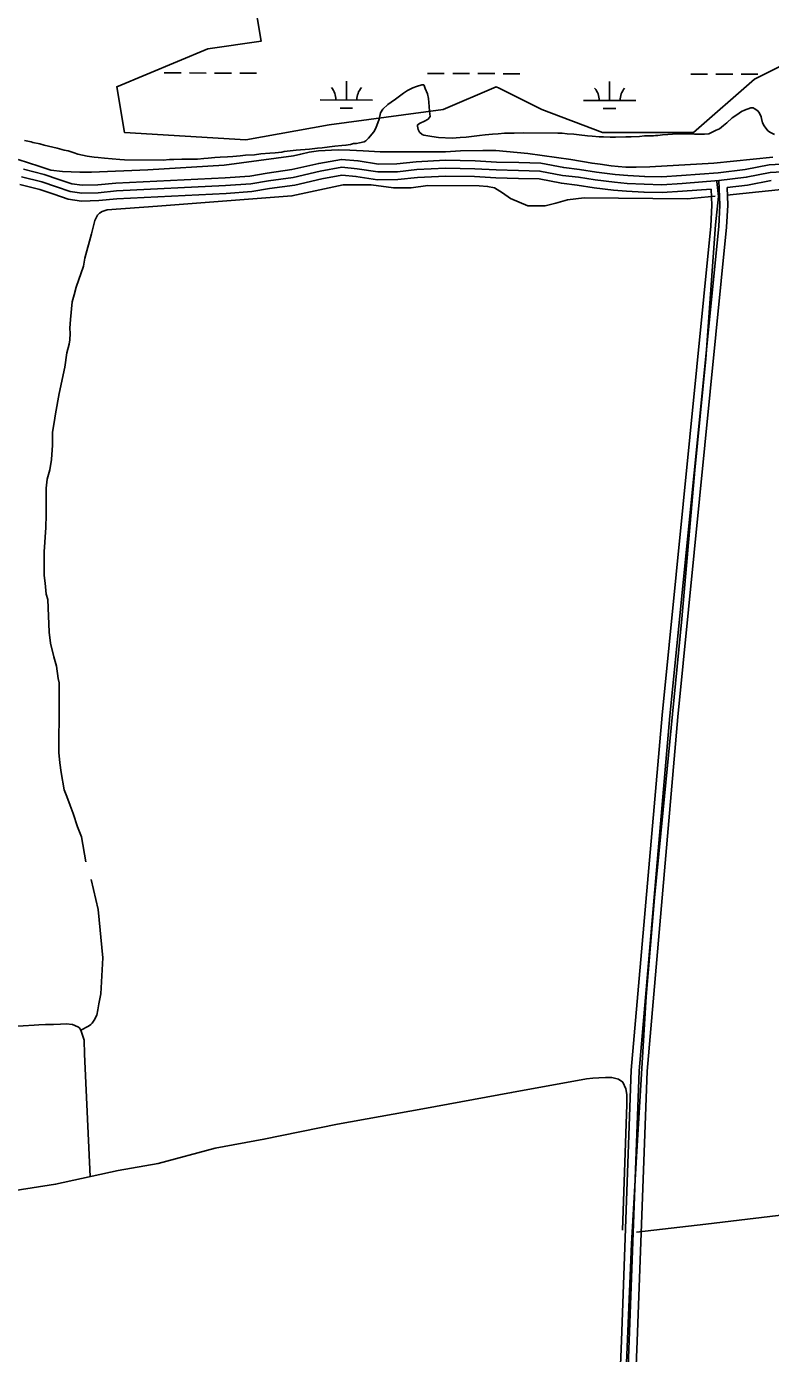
# Model space of a CAD drawing. Extents: x 3219052 to 3256913, y 800770 to 826146.
# Drawn here: x 3242185 to 3243603, y 819939 to 822468 of the extents above; entities that cross this region are included whole.
import ezdxf

# ---------------------------------------------------------------- set-up
doc = ezdxf.new("R2010")
doc.units = 0
for name, color, linetype in [('V-DTCH-CNTR', 7, 'Continuous'), ('V-ROAD-CNTR', 7, 'Continuous'), ('V-SITE-VEGE', 7, 'Continuous'), ('V-TOPO-SHOR', 7, 'Continuous'), ('V-WETL-SWMP', 7, 'Continuous')]:
    doc.layers.add(name, color=color, linetype=linetype)

msp = doc.modelspace()

# ---------------------------------------------------------------- linework, layer by layer
at = {"layer": 'V-DTCH-CNTR'}
msp.add_lwpolyline([(3243323.9, 819814.8), (3243338.2, 820147.8), (3243347.9, 820313.4), (3243366.3, 820618.8), (3243381.8, 820807.4), (3243398.4, 820974.7), (3243416.1, 821157.6), (3243433.9, 821339.2), (3243459, 821622.6), (3243479.9, 821834.8), (3243498.4, 822090.4), (3243504.2, 822144.4), (3243501.1, 822172.9)], dxfattribs=at)
at = {"layer": 'V-ROAD-CNTR'}
for points in [[(3242814.9, 822197.3), (3242785.6, 822200), (3242744.8, 822192.8), (3242693.3, 822180.7), (3242646, 822174.1), (3242612.3, 822168.5), (3242564.3, 822165.2), (3242356.1, 822155), (3242321.5, 822151.6), (3242290.2, 822150.7), (3242267.8, 822154), (3242241.9, 822162.7), (3242214.2, 822172.1), (3242175.3, 822181.9)], [(3242816.2, 822212.2), (3242785, 822215.1), (3242741.8, 822207.5), (3242690.5, 822195.5), (3242643.7, 822189), (3242610.5, 822183.4), (3242563.4, 822180.2), (3242355, 822170), (3242320.5, 822166.6), (3242291.1, 822165.7), (3242271.3, 822168.7), (3242246.6, 822176.9), (3242218.4, 822186.5), (3242178.8, 822196.4)], [(3243363.3, 822182.6), (3243331, 822184.3), (3243307.2, 822186.3), (3243271.1, 822190.8), (3243238.9, 822195.7), (3243209.1, 822199.4), (3243165.2, 822207.7), (3243123.3, 822208.9), (3243080.8, 822210), (3243039.9, 822212.4), (3242983.1, 822213.4), (3242927.7, 822210.5), (3242890.8, 822206.4), (3242855.8, 822206.1), (3242817.2, 822212.1)], [(3243669.2, 822208.6), (3243600.7, 822204.7), (3243554.6, 822195.8), (3243503.3, 822189.7), (3243433.4, 822184.1), (3243395.7, 822181.9), (3243362.8, 822182.6)], [(3242813.5, 822182.4), (3242786.2, 822184.9), (3242747.8, 822178.1), (3242696, 822165.9), (3242648.2, 822159.3), (3242614, 822153.6), (3242565.1, 822150.3), (3242357.2, 822140), (3242322.5, 822136.6), (3242289.3, 822135.6), (3242264.3, 822139.4), (3242237.1, 822148.5), (3242209.9, 822157.7), (3242171.7, 822167.3)], [(3243361.7, 822152.6), (3243328.9, 822154.4), (3243304.1, 822156.5), (3243267, 822161.1), (3243234.8, 822166), (3243204.5, 822169.7), (3243161.9, 822177.8), (3243122.5, 822178.9), (3243079.5, 822180), (3243038.8, 822182.4), (3242983.6, 822183.4), (3242930.1, 822180.6), (3242892.6, 822176.5), (3242853.7, 822176.1), (3242812.6, 822182.5)], [(3243362.5, 822167.6), (3243330, 822169.3), (3243305.7, 822171.4), (3243269, 822176), (3243236.9, 822180.9), (3243206.8, 822184.5), (3243163.5, 822192.8), (3243122.9, 822193.9), (3243080.2, 822195), (3243039.4, 822197.4), (3242983.3, 822198.4), (3242928.9, 822195.6), (3242891.7, 822191.4), (3242854.7, 822191.1), (3242814.9, 822197.3)], [(3243429.5, 818813.3), (3243379.5, 819146.1), (3243330.8, 819416.8), (3243324.9, 819457.5), (3243321.4, 819473.9), (3243319.4, 819494), (3243317.7, 819510.5), (3243317.6, 819554.6), (3243333.8, 819962.6), (3243352.8, 820477.6), (3243411.5, 821154), (3243504.6, 822086.9), (3243506.5, 822127.6), (3243504.8, 822174.8)], [(3243670.1, 822193.6), (3243602.6, 822189.8), (3243557, 822181), (3243504.8, 822174.8), (3243434.5, 822169.1), (3243396, 822166.9), (3243362.5, 822167.6)], [(3243604.4, 822174.9), (3243559.3, 822166.1), (3243520.3, 822161.5)], [(3243414.6, 818811.1), (3243364.7, 819143.6), (3243316, 819414.4), (3243310.1, 819454.9), (3243306.6, 819471.6), (3243304.5, 819492.5), (3243302.7, 819509.7), (3243302.6, 819554.9), (3243318.8, 819963.2), (3243337.8, 820478.6), (3243396.6, 821155.4), (3243489.6, 822088), (3243491.5, 822127.7), (3243490.3, 822158.6)], [(3243444.3, 818815.6), (3243394.3, 819148.5), (3243345.6, 819419.3), (3243339.7, 819460.2), (3243336.3, 819476.2), (3243334.4, 819495.6), (3243332.7, 819511.2), (3243332.6, 819554.3), (3243348.8, 819962), (3243367.7, 820476.7), (3243426.4, 821152.6), (3243519.5, 822085.8), (3243521.5, 822127.5), (3243520.3, 822161.5)], [(3243490.3, 822158.6), (3243435.5, 822154.2), (3243396.3, 822151.9), (3243362.2, 822152.6)]]:
    msp.add_lwpolyline(points, dxfattribs=at)
at = {"layer": 'V-SITE-VEGE'}
for points in [[(3243611, 822262.7), (3243602.9, 822266.3), (3243597.8, 822269.8), (3243590.8, 822278.9), (3243587.8, 822284.5), (3243585.8, 822293.1), (3243585.3, 822296.1), (3243582.3, 822303.2), (3243578.7, 822307.8), (3243572.2, 822311.8), (3243570.2, 822313.4), (3243565.6, 822313.4), (3243553.5, 822308.9), (3243547.9, 822306.3), (3243538.8, 822299.8), (3243530.2, 822294.3), (3243520.1, 822284.7), (3243513.5, 822279.7), (3243505.9, 822273.6), (3243499.3, 822270.6), (3243489.2, 822265.6), (3243485.6, 822264.1), (3243477, 822263.1), (3243458.4, 822263.1), (3243449.3, 822263.7), (3243425.5, 822263.7), (3243407.3, 822262.3), (3243397.2, 822261.8), (3243388.6, 822260.8), (3243384.1, 822260.8), (3243380.1, 822260.1), (3243375.5, 822260.3), (3243362.8, 822259.9), (3243353.2, 822258.9), (3243337.6, 822258.4), (3243327.5, 822258.4), (3243307.8, 822257.5), (3243297.6, 822257.5), (3243285, 822258.1), (3243276.4, 822258.1), (3243263.3, 822259.1), (3243254.2, 822260.2), (3243238.5, 822261.7), (3243228.4, 822263.3), (3243215.3, 822263.8), (3243206.2, 822264.8), (3243197.6, 822265.4), (3243131.4, 822265.6), (3243114.2, 822265.1), (3243096, 822265.2), (3243083.9, 822263.7), (3243073.3, 822263.2), (3243059.1, 822261.7), (3243048.5, 822260.7), (3243022.7, 822257.3), (3243011.6, 822256.8), (3242996, 822255.3), (3242970.2, 822256.9), (3242957.6, 822258.5), (3242942.4, 822261), (3242938.9, 822262.6), (3242933.8, 822267.1), (3242931.3, 822272.2), (3242930.3, 822278.2), (3242930.3, 822280.8), (3242935.4, 822284.3), (3242943.5, 822287.8), (3242950.6, 822291.8), (3242954.1, 822296.9), (3242953.2, 822307), (3242952.7, 822316.1), (3242951.2, 822331.2), (3242949.2, 822339.8), (3242944.7, 822350.5), (3242943.7, 822354), (3242942.2, 822357), (3242938.6, 822357.1), (3242928.5, 822354.1), (3242921.4, 822351.5), (3242910.8, 822346.5), (3242903.2, 822341.5), (3242888.5, 822329.9), (3242879.9, 822324.4), (3242873.9, 822319.8), (3242864.2, 822310.8), (3242859.7, 822303.7), (3242857.1, 822291.6)], [(3242857.1, 822291.6), (3242851, 822274.4), (3242846.9, 822267.9), (3242836.8, 822255.3), (3242831.7, 822250.7), (3242828.2, 822248.7), (3242819.6, 822246.7), (3242814, 822245.7), (3242808, 822245.2), (3242802.4, 822243.7), (3242793.8, 822242.2), (3242786.2, 822241.8), (3242772.6, 822240.3), (3242762.5, 822238.8), (3242748.3, 822237.3), (3242739.7, 822236.8), (3242724.5, 822234.9), (3242698.8, 822232.4), (3242676, 822229.9), (3242671.5, 822228.9), (3242658.8, 822227.5), (3242648.7, 822227), (3242631.5, 822225.5), (3242619.4, 822224), (3242602.2, 822223.1), (3242592.1, 822221.6), (3242578, 822220.6), (3242567.9, 822220.1), (3242553.7, 822219.2), (3242543.6, 822218.7), (3242531, 822217.2), (3242522.9, 822216.7), (3242510.7, 822215.7), (3242491.5, 822215.8), (3242480.9, 822215.3), (3242465.8, 822214.9), (3242457.2, 822214.9), (3242445.5, 822213.9), (3242371.3, 822214.1), (3242362.7, 822215.1), (3242333.4, 822217.2), (3242321.2, 822218.8), (3242313.7, 822219.3), (3242300.5, 822221.4), (3242282.4, 822225), (3242275.8, 822227.5), (3242264.2, 822231.1), (3242256.6, 822232.6), (3242243, 822236.2), (3242218.7, 822242.3), (3242210.2, 822244.9), (3242197, 822247.4), (3242193.5, 822248.5), (3242180.9, 822251)]]:
    msp.add_lwpolyline(points, dxfattribs=at)
at = {"layer": 'V-TOPO-SHOR'}
for points in [[(3242168.8, 822215.2), (3242188.8, 822208.4), (3242208.5, 822202), (3242231, 822194.8), (3242253.4, 822191.9), (3242286.4, 822190.9), (3242308.7, 822190.6), (3242416.1, 822195.2), (3242561.4, 822204.3), (3242694, 822222.1), (3242707.5, 822225.3), (3242723.8, 822228.7), (3242741.5, 822231.5), (3242778.7, 822233), (3242801.2, 822232.9), (3242826.6, 822231.5), (3242859.1, 822229.5), (3242983.7, 822229.2), (3243012.1, 822231.2), (3243054.6, 822232.2), (3243079.7, 822231.9), (3243140.4, 822226.6), (3243222.2, 822214.8), (3243262.9, 822207.7), (3243278.7, 822205.8), (3243299.6, 822202.9), (3243312.6, 822201.5), (3243327.2, 822200.3), (3243346.8, 822200), (3243373.1, 822201.1), (3243495.4, 822208), (3243607.7, 822219.5)], [(3242298, 820875.9), (3242289.3, 820923.6), (3242281.7, 820942.4), (3242273.7, 820967.8), (3242267.9, 820983.4), (3242261.4, 821000.1), (3242256.3, 821013.4), (3242250.9, 821046.2), (3242248.1, 821064.6), (3242246.5, 821084.3), (3242246.4, 821099.5), (3242247, 821162), (3242246.7, 821216.9), (3242245.3, 821225.2), (3242242.1, 821248.7), (3242236.8, 821266.4), (3242230.4, 821292.7), (3242227.9, 821313.9), (3242225.7, 821359.9), (3242225.3, 821376.2), (3242222.5, 821386.2), (3242220.2, 821407.1), (3242218.7, 821421.8), (3242218.6, 821467.1), (3242221.7, 821513.1), (3242222.5, 821537.5), (3242222.3, 821553.8), (3242222.1, 821571), (3242222.1, 821588.5), (3242224.3, 821605.2), (3242229, 821623.3), (3242232.5, 821642.8), (3242234, 821670.5), (3242234.5, 821695.1), (3242237.4, 821713.7), (3242240, 821730.2), (3242246.8, 821768.8), (3242257.9, 821819), (3242261.9, 821846.2), (3242265.9, 821862.9), (3242267.6, 821871.3), (3242268.1, 821883.4), (3242267.6, 821893.1), (3242268.8, 821909.6), (3242271.5, 821943.8), (3242275.7, 821957), (3242279.7, 821971.2), (3242293.3, 822011.4), (3242296.1, 822026.5), (3242308.6, 822073.4), (3242315.2, 822098.7), (3242319.8, 822108.7), (3242323.8, 822112.4), (3242329.2, 822115.9), (3242338.5, 822118.7), (3242434.7, 822125.6), (3242690.8, 822145.6), (3242788.7, 822166.9), (3242841.5, 822166.8), (3242884.7, 822160.9), (3242918.2, 822160.8), (3242949.6, 822165.6), (3243047.5, 822164.4), (3243063.7, 822163.6), (3243076.7, 822160.8), (3243092.3, 822151.2), (3243107.6, 822140.7), (3243140.6, 822126.7), (3243173.6, 822126.8), (3243193.8, 822131.4), (3243216.4, 822137.8), (3243248, 822141.5), (3243444.3, 822140.2), (3243497.5, 822145)], [(3243519.7, 822147.1), (3243660.3, 822161.5)], [(3242288.1, 820555.1), (3242303, 820562.3), (3242307.4, 820565.7), (3242310.2, 820568.3), (3242313.9, 820573.8), (3242318.6, 820583.4), (3242321, 820593.6), (3242322.9, 820605), (3242326.2, 820624.5), (3242330.5, 820692.8), (3242321.3, 820784.9), (3242307.7, 820842.2)], [(3241080.8, 820382.1), (3241489.7, 820443.5), (3241936.3, 820520.4), (3242065.7, 820550.9), (3242134, 820562.1), (3242146.6, 820561.9), (3242159.1, 820562.8), (3242178.2, 820563.4), (3242199.1, 820564.5), (3242208.4, 820565), (3242221.2, 820565.8), (3242235.9, 820566), (3242249.4, 820566.2), (3242260.1, 820566.7), (3242272.1, 820565.9), (3242282.4, 820561.3), (3242285.6, 820559.4), (3242289.1, 820553.3), (3242294.8, 820535.9), (3242295.2, 820509.4), (3242306.3, 820275.8)], [(3242163.4, 820249.1), (3242240.3, 820261.3), (3242359.5, 820287.6), (3242435.6, 820300.9), (3242544.7, 820329.8), (3242637.2, 820347), (3242777.8, 820375.8), (3242940.4, 820405.2), (3243109.4, 820436), (3243252.5, 820462.3), (3243264.5, 820463.5), (3243275.6, 820464.3), (3243288.4, 820464.7), (3243300.7, 820464.5), (3243313.5, 820461.2), (3243321.6, 820455.7), (3243327.4, 820443.1), (3243329, 820432), (3243329.1, 820413.2), (3243321.2, 820173.8)], [(3243347.5, 820169.8), (3243480.1, 820185.3), (3243665.3, 820207.1), (3243876.5, 820237.7), (3244073.9, 820264.5), (3244279.6, 820286.7), (3244481.1, 820310.1), (3244646.4, 820330.6), (3244798, 820347.8), (3244985, 820367.8), (3245238.4, 820398.3), (3245443.8, 820420.8), (3245599.3, 820440.8), (3245734.7, 820456.9), (3245844.4, 820475.7), (3245897.6, 820475.5)]]:
    msp.add_lwpolyline(points, dxfattribs=at)
at = {"layer": 'V-WETL-SWMP'}
for p, q in [((3242447.3, 822379.9), (3242479.3, 822379.8)), ((3242495.3, 822379.8), (3242527.3, 822379.7)), ((3242543.3, 822379.7), (3242575.3, 822379.6)), ((3242591.3, 822379.6), (3242623.3, 822379.5)), ((3242949.3, 822378.8), (3242981.3, 822378.8)), ((3242997.3, 822378.7), (3243029.3, 822378.7)), ((3243045.3, 822378.6), (3243077.3, 822378.6)), ((3243093.3, 822378.5), (3243125.3, 822378.5)), ((3243451.2, 822377.8), (3243483.2, 822377.7)), ((3243499.2, 822377.7), (3243531.2, 822377.6)), ((3243547.2, 822377.6), (3243579.2, 822377.5)), ((3242794.6, 822328.4), (3242794.6, 822364.4)), ((3243296.5, 822327.4), (3243296.5, 822363.4)), ((3242744.6, 822328.5), (3242844.6, 822328.3)), ((3243246.5, 822327.5), (3243346.5, 822327.3)), ((3242782.5, 822313), (3242806.5, 822313)), ((3243284.4, 822312), (3243308.4, 822311.9))]:
    msp.add_line(p, q, dxfattribs=at)
msp.add_lwpolyline([(3243963.1, 822527.3), (3243746, 822454.8), (3243572.4, 822367.9), (3243456.6, 822266.6), (3243282.9, 822266.6), (3243167.2, 822310), (3243085.7, 822350.8), (3243080.4, 822353.5), (3242979.1, 822310), (3242762, 822281), (3242602.8, 822252.1), (3242371.3, 822266.6), (3242356.8, 822353.5), (3242530.5, 822425.9), (3242631.8, 822440.4), (3242617.3, 822527.3)], dxfattribs=at)
for centre, start, end in [((3242739.3, 822329), 359.1081, 40.6518), ((3242849.8, 822328.8), 139.1081, 180.6517), ((3243241.2, 822328), 359.1081, 40.6518), ((3243351.7, 822327.7), 139.1081, 180.6517)]:
    msp.add_arc(centre, 35.2, start, end, dxfattribs=at)

doc.saveas('drawing.dxf')
